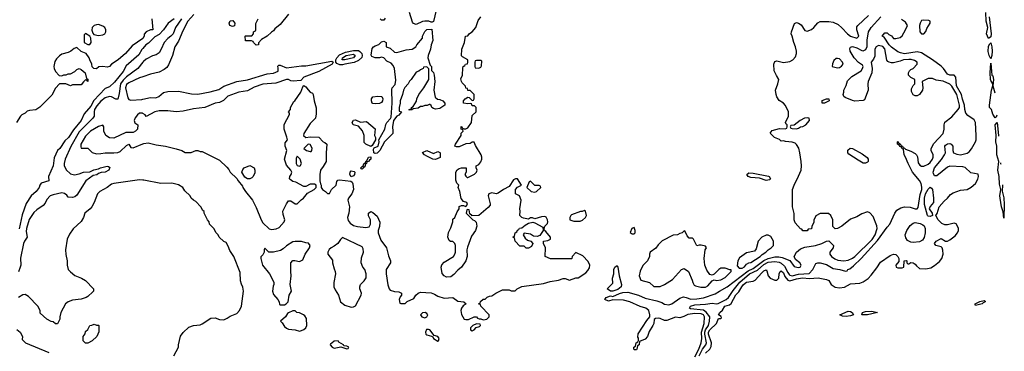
# Model space of a CAD drawing. Header units: inches. Extents: x 2348352 to 2479776, y 460422 to 613655.
# Tile 546 of 590: x 2458860 to 2467975, y 571871 to 574942. Entities that reach past the tile are written whole.
import ezdxf

# ---------------------------------------------------------------- set-up
doc = ezdxf.new("R2010")
doc.units = ezdxf.units.IN
doc.header["$MEASUREMENT"] = 0
doc.layers.add('C4557', color=7, linetype='Continuous')
doc.layers.add('C4567', color=7, linetype='Continuous')

msp = doc.modelspace()

# ---------------------------------------------------------------- linework, layer by layer
at = {"layer": 'C4557', "color": 4}
for points, elevation in [([(2459470, 574814), (2459467.1, 574812.9), (2459458, 574802), (2459456, 574790), (2459458, 574730), (2459490, 574711.3), (2459510, 574712), (2459522, 574730), (2459518, 574770), (2459508, 574790)], 24), ([(2459590, 574898), (2459570, 574896), (2459550.7, 574889.3), (2459531.3, 574870), (2459526.4, 574846.4), (2459536.9, 574816.9), (2459546, 574806), (2459590, 574796), (2459630, 574802), (2459648.7, 574811.3), (2459658, 574830), (2459658, 574850), (2459648.7, 574870), (2459630, 574884)], 24), ([(2459570, 572114), (2459590, 572114), (2459594, 572110), (2459592.7, 572052.7), (2459574, 572010), (2459530, 571968), (2459490, 571948), (2459468.4, 571948.4), (2459448, 571970), (2459448, 572010), (2459467.3, 572032.7), (2459470, 572054), (2459490, 572074), (2459510, 572112), (2459527.3, 572112.7), (2459550, 572122)], 36)]:
    msp.add_lwpolyline(points, close=True, dxfattribs=dict(at, elevation=elevation))
for points, elevation in [([(2460000, 574768.6), (2459899.8, 574700.2), (2459838, 574630), (2459771, 574570), (2459711.3, 574530), (2459690, 574508.7), (2459670, 574502), (2459630, 574508), (2459592.7, 574507.3), (2459570, 574488), (2459546, 574490), (2459530, 574506), (2459528.7, 574530), (2459509.3, 574569.3), (2459504, 574590), (2459475.3, 574630), (2459428.4, 574648.4), (2459390, 574686), (2459363.6, 574676.4), (2459334, 574650), (2459310, 574638), (2459250, 574622), (2459230, 574609), (2459201.1, 574578.9), (2459185.8, 574554.2), (2459177.3, 574510), (2459178.8, 574490), (2459190, 574462), (2459225.4, 574425.4), (2459250, 574422), (2459268.9, 574431.1), (2459290, 574432), (2459310, 574442), (2459330, 574442), (2459370, 574462), (2459390, 574482), (2459410, 574492), (2459430, 574482), (2459464.7, 574450), (2459478, 574398), (2459490, 574392), (2459490, 574368.7), (2459482, 574382), (2459470, 574386), (2459450, 574368), (2459430, 574338), (2459350, 574338), (2459330, 574328.7), (2459287.3, 574347.3), (2459230, 574348), (2459191.1, 574308.9), (2459156.9, 574243.1), (2459046.4, 574133.6), (2459010, 574108.7), (2458950, 574102), (2458930, 574095.3), (2458910, 574075.3), (2458878.5, 574061.5), (2458866, 574050), (2458831, 573990)], 24), ([(2460000, 574676.9), (2459990, 574665.2), (2459962.4, 574617.6), (2459845.4, 574514.6), (2459817.7, 574462.3), (2459736.9, 574363.1), (2459690, 574319.3), (2459650, 574304), (2459547.3, 574192.7), (2459518, 574142), (2459455.8, 574070), (2459428.5, 574010), (2459357.5, 573922.5), (2459310.4, 573850), (2459278.8, 573821.2), (2459230.6, 573750), (2459210.4, 573729.6), (2459178, 573662), (2459170, 573588), (2459126.8, 573490), (2459131, 573450), (2459058, 573430), (2459046, 573410), (2459041, 573390), (2459011, 573350), (2458967.7, 573312.3), (2458918.5, 573241.5), (2458883.9, 573136.1), (2458855.1, 573004.9)], 28), ([(2460000, 574548), (2459952.7, 574490), (2459850, 574413), (2459817, 574383), (2459794.3, 574350), (2459782, 574258), (2459770, 574208), (2459750, 574205.2), (2459710, 574229.6), (2459690, 574231.1), (2459650, 574219.7), (2459611.8, 574188.2), (2459574.2, 574145.8), (2459553.8, 574110), (2459548.6, 574088.6), (2459548, 574050), (2459538, 574030), (2459410, 573902.7), (2459332.8, 573767.2), (2459280.5, 573650), (2459270.7, 573610), (2459270.8, 573590.8), (2459290, 573552), (2459330, 573514), (2459367.1, 573507.1), (2459410, 573514), (2459450, 573530.6), (2459510, 573534.8), (2459547.7, 573552.3), (2459590, 573560.7), (2459609.6, 573570.4), (2459670, 573586.8), (2459682.8, 573582.8), (2459693.2, 573573.2), (2459686, 573550), (2459652, 573530), (2459613.7, 573526.3), (2459590, 573519), (2459572.7, 573507.3), (2459540.5, 573499.5), (2459472, 573450), (2459390, 573318), (2459370, 573302), (2459350, 573295.3), (2459310, 573298), (2459296.5, 573316.5), (2459273.6, 573333.6), (2459250, 573339), (2459170, 573322), (2459142, 573310), (2459110, 573278), (2459097.3, 573242.7), (2459078, 573222), (2459018, 573182), (2458990, 573156), (2458947.9, 573092.1), (2458921.7, 573010), (2458920.9, 572980.9), (2458928.4, 572930), (2458903.7, 572890), (2458896.5, 572870), (2458866.8, 572733.2), (2458870.3, 572670), (2458865.7, 572650), (2458850, 572609)], 32), ([(2460000, 574414), (2459970, 574404), (2459870, 574358.4), (2459850, 574340.9), (2459839.5, 574310), (2459859.9, 574219.9), (2459870, 574204.9), (2459890, 574197.1), (2459990, 574204), (2460000, 574206.4)], 36), ([(2460000, 574074.2), (2459996.5, 574076.5), (2459970, 574078), (2459950, 574062), (2459927.5, 574032.5), (2459921, 574010), (2459927.3, 573987.3), (2459954, 573970), (2459952, 573930), (2459930.7, 573909.3), (2459910, 573899), (2459842.4, 573897.6), (2459730, 573845.2), (2459690, 573848.7), (2459658, 573870), (2459638, 573910), (2459638, 573950), (2459630, 573966), (2459590, 573954), (2459516, 573910), (2459470, 573864), (2459427.3, 573790), (2459426, 573766), (2459430, 573754), (2459490, 573752), (2459531.1, 573711.1), (2459570, 573701), (2459610, 573702.8), (2459650, 573710.7), (2459731.5, 573708.5), (2459770, 573713), (2459790, 573723), (2459850, 573778.8), (2459870, 573791), (2459890, 573758), (2459910, 573754.8), (2460000, 573791.9)], 36), ([(2460000, 573457.2), (2459970, 573458), (2459730, 573426.6), (2459710, 573419.3), (2459670, 573389.4), (2459601, 573350), (2459581, 573330), (2459550.7, 573250), (2459526.8, 573210), (2459511, 573190), (2459462.8, 573150), (2459450.6, 573110), (2459430, 573074), (2459353.8, 573006.2), (2459322.3, 572957.7), (2459299.1, 572910), (2459285.5, 572810), (2459288, 572768), (2459300.5, 572710), (2459299.1, 572670), (2459307.3, 572630), (2459330, 572606), (2459370, 572574.8), (2459432, 572550), (2459470, 572526), (2459542, 572450), (2459542, 572430), (2459536.9, 572423.1), (2459490, 572378), (2459474, 572370), (2459430, 572355.3), (2459350, 572344), (2459310, 572329), (2459284.7, 572310), (2459242, 572230), (2459231.3, 572190), (2459231.3, 572170), (2459210, 572126), (2459190, 572126), (2459170, 572146), (2459150, 572148), (2459110, 572168), (2459050, 572226), (2459048.7, 572250), (2459029, 572290), (2458940.4, 572380.4), (2458910, 572398), (2458890, 572395.3), (2458850, 572369)], 36), ([(2458834.4, 572074.4), (2458864.7, 572050), (2458884.7, 572010), (2458882, 571982), (2458914, 571950), (2459130, 571861)], 36)]:
    msp.add_lwpolyline(points, dxfattribs=dict(at, elevation=elevation))
at = {"layer": 'C4567', "color": 4}
for points, elevation in [([(2462714.8, 575030), (2462690, 574926), (2462679.6, 574920.4), (2462670, 574918), (2462649, 574929), (2462610, 574929.2), (2462590, 574925.2), (2462530, 574898), (2462507.3, 574907.3), (2462498, 574918), (2462469, 575010)], 36), ([(2467836.5, 574970), (2467853.4, 574810), (2467850, 574785.2), (2467830, 574769), (2467811.1, 574810), (2467822, 574870), (2467807.9, 574930), (2467804.1, 575010)], 16), ([(2460470.7, 574990), (2460418, 574930), (2460370, 574839), (2460330, 574744), (2460296.3, 574690), (2460274, 574610), (2460236.3, 574523.7), (2460220.7, 574499.3), (2460198.5, 574481.5), (2460150, 574457.2), (2460070, 574437.2), (2460000, 574414)], 36), ([(2460000, 573791.9), (2460010, 573796), (2460050, 573801), (2460123.8, 573783.8), (2460210, 573772.7), (2460310, 573747.3), (2460362, 573730), (2460391.6, 573711.6), (2460447.3, 573712.7), (2460490, 573732), (2460510, 573732), (2460530, 573722), (2460550, 573722), (2460710, 573642), (2460776.9, 573576.9), (2460796, 573556), (2460810, 573532), (2460871.1, 573471.1), (2460882, 573450), (2460922, 573402), (2460924.7, 573390), (2460951.3, 573350), (2461016, 573270), (2461050, 573202), (2461094, 573090), (2461110, 573061), (2461170, 573004.7), (2461190, 572998.8), (2461234.8, 573005.2), (2461262.7, 573017.3), (2461309.4, 573070.6), (2461316, 573090), (2461298.3, 573138.3), (2461296.2, 573170), (2461330, 573238), (2461350, 573264.7), (2461370, 573264.7), (2461410, 573238), (2461430, 573238), (2461466, 573274), (2461488.7, 573290), (2461523.1, 573336.9), (2461586, 573370), (2461606, 573390), (2461606, 573410), (2461590, 573418), (2461550, 573418), (2461510, 573398), (2461490, 573398), (2461416.5, 573436.5), (2461390, 573445.2), (2461364.1, 573464.1), (2461359, 573470), (2461362, 573490), (2461374, 573510), (2461379, 573530), (2461369, 573550), (2461330, 573595.3), (2461312.7, 573650), (2461334, 573730), (2461319, 573770), (2461316.4, 573803.6), (2461338, 573830), (2461334.6, 573854.6), (2461308.7, 573930), (2461308.4, 573971.6), (2461356.4, 574063.6), (2461356.4, 574076.4), (2461348, 574090), (2461366, 574110), (2461366, 574130), (2461396.4, 574183.6), (2461408.4, 574191.6), (2461462, 574270), (2461480.4, 574319.6), (2461490, 574332), (2461510, 574322), (2461530, 574292), (2461550, 574272), (2461570, 574262), (2461578, 574250), (2461584.7, 574190), (2461605.4, 574125.4), (2461606, 574070), (2461598, 574030), (2461550, 573982), (2461490.7, 573890), (2461486.8, 573870), (2461510, 573851), (2461550, 573859.1), (2461630, 573856), (2461670, 573811.3), (2461685.4, 573805.4), (2461702, 573790), (2461696, 573710), (2461696, 573630), (2461670, 573582), (2461646, 573550), (2461638, 573510), (2461638, 573450), (2461643.6, 573423.6), (2461652, 573410), (2461652, 573390), (2461662, 573370), (2461691.1, 573351.1), (2461710, 573332), (2461727.3, 573332.7), (2461748, 573370), (2461788.7, 573410), (2461795.3, 573444.7), (2461804.7, 573455.3), (2461822, 573458), (2461926.8, 573446.8), (2461937.3, 573437.3), (2461943.5, 573423.5), (2461950.7, 573370), (2461936, 573330), (2461904.7, 573290), (2461898, 573270), (2461914.8, 573210), (2461907.7, 573152.3), (2461896, 573110), (2461902, 573082), (2461919.6, 573059.6), (2461950, 573038), (2461986.4, 573026.4), (2462063.1, 573016.9), (2462095.3, 573024.7), (2462108, 573050), (2462108, 573090), (2462090, 573126), (2462090, 573152), (2462110, 573164.7), (2462130, 573158), (2462170, 573122), (2462193.7, 573066.3), (2462190, 573026), (2462178, 572990), (2462178, 572970), (2462202, 572902), (2462256, 572830), (2462274.4, 572754.4), (2462291.3, 572710), (2462291.3, 572690), (2462251.6, 572628.4), (2462251.3, 572590), (2462267.9, 572487.9), (2462281, 572450), (2462290, 572438), (2462330, 572424.7), (2462370, 572422), (2462394, 572410), (2462394, 572390), (2462383.6, 572376.4), (2462374, 572350), (2462378, 572318), (2462390, 572314), (2462430, 572314), (2462448.4, 572331.6), (2462510, 572362), (2462528.9, 572391.1), (2462549, 572411), (2462570, 572418), (2462670, 572414), (2462701.4, 572401.4), (2462730, 572382.8), (2462790, 572364.7), (2462870, 572371), (2462917.3, 572337.3), (2462972, 572330), (2462992, 572310), (2462966.8, 572293.2), (2462951, 572270), (2462944.7, 572250), (2462951.3, 572211.3), (2462974, 572170), (2462990, 572164.7), (2463014.6, 572165.4), (2463068.4, 572191.6), (2463090, 572192), (2463098, 572178), (2463112.7, 572172.7), (2463130, 572172), (2463150, 572162), (2463170, 572164.7), (2463186, 572170), (2463206, 572190), (2463206, 572210), (2463128, 572290), (2463126, 572306), (2463108, 572310), (2463122, 572318), (2463127.3, 572332.7), (2463150, 572354), (2463170, 572354), (2463188.4, 572371.6), (2463210, 572382), (2463230, 572384.7), (2463269.1, 572410.9), (2463330, 572442), (2463390, 572442), (2463410, 572432), (2463447.3, 572432.7), (2463466, 572450), (2463510, 572471.3), (2463710, 572498), (2463770, 572518), (2463848.4, 572531.6), (2463890, 572544.7), (2463910, 572544.7), (2463950, 572531.3), (2464010, 572551.3), (2464030, 572551.3), (2464100.4, 572599.6), (2464120.4, 572619.6), (2464134.6, 572645.4), (2464138, 572670), (2464123.1, 572703.1), (2464074.6, 572754.6), (2464010, 572786), (2463974, 572750), (2463972, 572730), (2463967.3, 572727.3), (2463772.7, 572727.3), (2463726, 572750), (2463728, 572830), (2463708.7, 572870), (2463708, 572890), (2463750, 572898), (2463775.3, 572910), (2463775.3, 572930), (2463730, 572982), (2463718, 572990), (2463716.4, 572996.4), (2463715.3, 573010), (2463722, 573030), (2463745.2, 573054.8), (2463749.2, 573070), (2463745.2, 573090), (2463734.8, 573114.8), (2463721.2, 573121.2), (2463690, 573118), (2463630, 573098), (2463607.3, 573107.3), (2463590, 573108), (2463570, 573095.3), (2463523.2, 573103.2), (2463508, 573110), (2463490, 573128), (2463494, 573170), (2463488.7, 573191.3), (2463502, 573270), (2463488, 573310), (2463449.1, 573329.1), (2463448.9, 573368.9), (2463469.2, 573390.8), (2463506, 573410), (2463470, 573468), (2463450, 573468), (2463430, 573458), (2463390, 573397.2), (2463338, 573370), (2463290, 573337.2), (2463270, 573328.7), (2463230, 573339.3), (2463204.7, 573330), (2463196, 573310), (2463216, 573236), (2463214.4, 573225.6), (2463198, 573202), (2463110, 573128), (2463046, 573126), (2463046, 573130), (2463026, 573146), (2463022, 573182), (2463010, 573186), (2462998, 573182), (2462994, 573150), (2463054, 573090), (2463070, 573082), (2463086, 573066), (2463090.8, 573030), (2463080.7, 572990), (2463041.6, 572938.4), (2463005.2, 572834.8), (2463000.7, 572810), (2463002, 572750), (2462990.4, 572709.6), (2462950.4, 572649.6), (2462916.8, 572623.2), (2462878, 572582), (2462850, 572562), (2462810, 572559), (2462788.7, 572570), (2462772.5, 572592.5), (2462762.7, 572650), (2462766.6, 572673.4), (2462790, 572696), (2462875.3, 572750), (2462889, 572770), (2462895.3, 572790), (2462895.3, 572850), (2462888, 572870), (2462870, 572888), (2462848.9, 572888.9), (2462836.4, 572896.4), (2462824, 572930), (2462828.9, 572971.1), (2462850, 573014), (2462868.7, 573070), (2462870, 573094), (2462888.7, 573111.3), (2462910, 573162), (2462928.7, 573190), (2462930, 573212), (2462950, 573222), (2462970, 573222), (2462990, 573214), (2463006, 573230), (2462998, 573250), (2462970, 573258), (2462946.3, 573286.3), (2462935.3, 573350), (2462918, 573390), (2462926, 573410), (2462906, 573430), (2462896.4, 573456.4), (2462898, 573530), (2462909.2, 573550.8), (2462930, 573564.7), (2462950, 573572), (2462990, 573572), (2462994, 573570), (2462994, 573530), (2462982, 573510), (2462990, 573494), (2463002, 573482), (2463010, 573482), (2463070, 573512), (2463088, 573530), (2463095.3, 573550), (2463086, 573570), (2463086, 573590), (2463110, 573602), (2463130, 573624.7), (2463139.3, 573650), (2463139.3, 573670), (2463132.7, 573690), (2463078.6, 573778.6), (2463067.3, 573807.3), (2463050, 573808), (2463030, 573795.3), (2462990, 573794), (2462930, 573765.2), (2462904, 573764), (2462888, 573770), (2462895.3, 573790), (2462948, 573870), (2462948.4, 573891.6), (2462966, 573910), (2462962, 573922), (2462946, 573930), (2462946, 573954), (2462954, 573950), (2462958, 573938), (2462972.7, 573932.7), (2462990, 573932), (2463010, 573942), (2463041.2, 573990), (2463050, 574054), (2463086, 574090), (2463086, 574130), (2463070, 574146), (2463050, 574146), (2463042, 574162), (2463030, 574166), (2463010, 574162), (2462968, 574170), (2462969, 574190), (2462984, 574210), (2463010, 574224.7), (2463022, 574222), (2463050, 574194), (2463062, 574198), (2463066, 574210), (2463066, 574250), (2463030, 574286), (2463010, 574286), (2463006, 574306), (2462990, 574308), (2462988.4, 574328.4), (2462956.4, 574356.4), (2462948.7, 574370), (2462945.2, 574394.8), (2462958, 574430), (2462962, 574498), (2462966, 574510), (2462982, 574518), (2462986, 574530), (2463006, 574534), (2463008, 574550), (2463008, 574570), (2462959, 574599), (2462949.2, 574609.2), (2462954, 574670), (2462977.2, 574730), (2462988, 574790), (2463010, 574792), (2463025.6, 574814.4), (2463048, 574830), (2463084, 574870), (2463103.7, 574936.3), (2463129, 574970)], 36), ([(2460290, 574951.6), (2460236, 574910), (2460190, 574849.3), (2460150, 574806), (2460110, 574783.7), (2460054, 574726), (2460028.4, 574710), (2460000, 574676.9)], 28), ([(2460082, 574950), (2460094, 574850), (2460070.9, 574849.1), (2460031.3, 574828.7), (2460012, 574808), (2460012, 574792), (2460002, 574770), (2460000, 574768.6)], 24), ([(2460358.7, 574950), (2460303, 574870), (2460280.5, 574810), (2460260.7, 574790), (2460230, 574769.4), (2460196.3, 574730), (2460170, 574668.7), (2460150, 574635.3), (2460122.5, 574617.5), (2460090, 574606.6), (2460030, 574576.2), (2460005.4, 574554.6), (2460000, 574548)], 32), ([(2461347.9, 574992.1), (2461270, 574899), (2461223.5, 574856.5), (2461210, 574838), (2461190, 574828), (2461152, 574790), (2461099.6, 574760.4), (2461072, 574728), (2461070, 574708.7), (2461050, 574708), (2461026, 574730), (2461022, 574742), (2461007.3, 574747.3), (2460950, 574746), (2460948, 574790), (2460950, 574794), (2461010, 574794), (2461026, 574810), (2461026, 574830), (2461042, 574838), (2461046, 574850), (2461047.3, 574907.3), (2461068, 574950)], 36), ([(2462242.8, 574957.2), (2462230, 574938), (2462210, 574938), (2462198, 574950)], 36), ([(2465110, 571821.1), (2465148.7, 571890), (2465169.7, 571950), (2465174.8, 571990), (2465171.4, 572050), (2465197.2, 572130), (2465200.4, 572190), (2465189.6, 572210), (2465170, 572219.8), (2465110, 572222.3), (2465047, 572213), (2465007.1, 572192.9), (2464970, 572180.7), (2464930, 572186.6), (2464850, 572158), (2464830, 572156.9), (2464790, 572175.4), (2464770, 572179.7), (2464744.9, 572175.1), (2464734.9, 572165.1), (2464730.3, 572130), (2464722.3, 572110), (2464686.1, 572053.9), (2464671.6, 572008.4), (2464650, 571982.7), (2464598, 571962), (2464594, 571930), (2464578, 571922), (2464574, 571890), (2464570, 571886), (2464550, 571886), (2464546, 571890), (2464546, 571910), (2464562, 571918), (2464566, 571950), (2464582, 571958), (2464587.3, 571972.7), (2464588, 571992), (2464582.7, 572002.7), (2464586, 572034), (2464664.6, 572155.4), (2464693.2, 572190), (2464694.5, 572210), (2464685.1, 572250), (2464657.2, 572270), (2464605.6, 572285.6), (2464508.7, 572330), (2464450, 572346), (2464350, 572348.7), (2464310, 572335.3), (2464278, 572350), (2464288.7, 572370), (2464330, 572384.7), (2464350, 572378), (2464412, 572408), (2464442.4, 572417.6), (2464490, 572419.5), (2464590, 572392.4), (2464650, 572363.6), (2464758.9, 572338.9), (2464803.4, 572323.4), (2464830, 572308), (2464870, 572300.7), (2464898, 572310), (2464970, 572362.8), (2465004.7, 572375.3), (2465030, 572371), (2465074.4, 572354.4), (2465130, 572356.3), (2465190, 572365.5), (2465297.6, 572402.4), (2465339, 572430), (2465410, 572467.7), (2465602.5, 572617.5), (2465650, 572637.5), (2465748.6, 572711.4), (2465790, 572732.3), (2465850, 572746.7), (2465886.4, 572746.4), (2465919.6, 572739.6), (2465991, 572711), (2466030, 572658), (2466067.5, 572647.5), (2466086, 572650), (2466095.3, 572670), (2466082, 572690), (2466041.2, 572721.2), (2466029, 572749), (2466050, 572791), (2466090, 572821), (2466130, 572836), (2466226, 572850), (2466286, 572870), (2466328.4, 572891.6), (2466350, 572894), (2466394, 572850), (2466391.3, 572830), (2466361, 572790), (2466361, 572770), (2466374.8, 572750), (2466406.4, 572726.4), (2466435.1, 572715.1), (2466488.8, 572708.8), (2466530, 572716), (2466570, 572732.9), (2466590.6, 572749.4), (2466751.9, 572908.1), (2466779.7, 572950), (2466798, 573010), (2466794.8, 573034.8), (2466760.9, 573120.9), (2466730, 573155.3), (2466710, 573164), (2466655.3, 573144.7), (2466610, 573115.3), (2466550, 573095.3), (2466470, 573029), (2466430, 573008), (2466410, 573006), (2466388.4, 573028.4), (2466388.7, 573090), (2466370, 573128), (2466348.4, 573148.4), (2466270, 573148), (2466230, 573126), (2466212.7, 573087.3), (2466211.6, 573068.4), (2466192.7, 573027.3), (2466190, 573006), (2466158, 573002), (2466150, 572988), (2466110, 572986), (2466102, 573002), (2466090, 573006), (2466040.4, 573060.4), (2466028.7, 573090), (2466028.4, 573148.4), (2466015.3, 573210), (2466015.3, 573370), (2466028.7, 573410), (2466070, 573492), (2466093.2, 573550), (2466097.2, 573590), (2466093.2, 573630), (2466082.7, 573710), (2466072.1, 573752.1), (2466050, 573788), (2466038, 573798), (2466010, 573808.7), (2465950, 573815.3), (2465930, 573822), (2465910, 573818), (2465893.6, 573833.6), (2465848, 573850), (2465808, 573892), (2465824.7, 573915.3), (2465894.8, 573934.8), (2465947.3, 573932.7), (2465962, 573938), (2465966, 573950), (2465966, 573970), (2465956.4, 573976.4), (2465948.7, 573990), (2465977.2, 574050), (2465977.2, 574090), (2465949.3, 574149.3), (2465930, 574168.7), (2465890, 574195.3), (2465869.5, 574229.5), (2465862.7, 574250), (2465856, 574290), (2465879, 574350), (2465888.7, 574390), (2465865.6, 574425.6), (2465845.2, 574470), (2465842, 574530), (2465850, 574554), (2465870, 574562), (2465930, 574546.8), (2465990, 574554), (2466019, 574570), (2466042, 574598), (2466051.4, 574628.6), (2466051.3, 574651.3), (2466042.9, 574690), (2466026, 574730), (2466012.7, 574790), (2466002, 574810), (2466004, 574830), (2466031.9, 574908.1), (2466050, 574917.1), (2466070, 574911.8), (2466094.2, 574894.2), (2466130, 574843.8), (2466150, 574835.8), (2466189.7, 574850.3), (2466212.3, 574870), (2466250, 574914.8), (2466270, 574924.9), (2466350, 574924.4), (2466390, 574918.4), (2466436.7, 574896.7), (2466470, 574868.2), (2466523.8, 574810), (2466550, 574790.4), (2466610, 574770.5), (2466629.5, 574790), (2466611.3, 574850), (2466610, 574876), (2466619.3, 574890), (2466718.2, 574981.8)], 32), ([(2465149.8, 571830), (2465182.5, 571890), (2465212.6, 571930), (2465218, 571950), (2465202, 572030), (2465202, 572050), (2465209.4, 572070.6), (2465237.2, 572110), (2465246.4, 572150), (2465248.5, 572190), (2465215.4, 572235.4), (2465191.6, 572251.6), (2465070, 572265.4), (2465060.9, 572270), (2465069.2, 572290), (2465110, 572302), (2465210, 572307.6), (2465270, 572316.9), (2465310, 572310.3), (2465327, 572313), (2465399.5, 572350), (2465420.5, 572370), (2465464.9, 572435.1), (2465527.6, 572512.4), (2465616.9, 572590), (2465690, 572623.6), (2465750, 572675), (2465790, 572697.7), (2465850, 572702), (2465890, 572696.1), (2465910, 572687.7), (2465940.9, 572660.9), (2465970, 572600.3), (2465983.2, 572583.2), (2465990, 572576), (2466010, 572571.5), (2466070, 572585.6), (2466170, 572592.2), (2466201.6, 572630), (2466230, 572686), (2466249.4, 572690.6), (2466270, 572690.5), (2466330, 572674.9), (2466390, 572639.1), (2466454, 572630), (2466506, 572614), (2466522, 572618), (2466526, 572630), (2466544, 572636), (2466578, 572662), (2466649.7, 572730.3), (2466801.8, 572898.2), (2466890, 573021), (2466916, 573050), (2466961.6, 573150), (2466981.8, 573178.2), (2467018.4, 573201.6), (2467050, 573209), (2467105.1, 573205.1), (2467150, 573190.8), (2467170, 573191.3), (2467176.6, 573203.4), (2467197.8, 573322.2), (2467211.4, 573371.4), (2467213, 573393), (2467205.4, 573425.4), (2467190, 573454), (2467124, 573530), (2467084, 573610), (2467062, 573670), (2467048.7, 573690), (2467042, 573742), (2467030, 573746), (2467022, 573762), (2467007.3, 573767.3), (2467002, 573782), (2466986, 573790), (2466986, 573810), (2466990, 573814), (2466994, 573810), (2466998, 573798), (2467014, 573790), (2467018, 573778), (2467034, 573770), (2467038, 573758), (2467050, 573754), (2467062, 573742), (2467110, 573724.7), (2467150, 573702), (2467162, 573690), (2467171.1, 573671.1), (2467178, 573618), (2467194.4, 573594.4), (2467210, 573586.8), (2467230, 573587.3), (2467270, 573604.9), (2467290, 573620.7), (2467312, 573650), (2467316, 573670), (2467316, 573690), (2467299, 573730), (2467299, 573750), (2467323.9, 573796.1), (2467409.4, 573890), (2467419.3, 573930), (2467419, 573970), (2467426, 573994), (2467490, 574044), (2467549.6, 574110), (2467559.7, 574130), (2467561.3, 574150), (2467537.2, 574250), (2467490, 574327.3), (2467470, 574346.6), (2467410, 574372), (2467343.1, 574383.1), (2467310, 574398), (2467270, 574398), (2467214, 574370), (2467222, 574310), (2467218, 574290), (2467191.3, 574250), (2467170, 574238), (2467150, 574238), (2467130, 574246), (2467116.4, 574276.4), (2467116.4, 574303.6), (2467130, 574334), (2467146, 574350), (2467146, 574390), (2467110, 574408), (2467088.9, 574428.9), (2467088, 574450), (2467098, 574470), (2467110, 574482), (2467130, 574492), (2467168, 574530), (2467168, 574550), (2467144.7, 574564.7), (2467114.5, 574574.5), (2467090, 574575.1), (2467042, 574570), (2467010, 574557.2), (2466950, 574544), (2466930, 574542), (2466908.4, 574548.4), (2466896.4, 574556.4), (2466888.7, 574568.7), (2466870, 574673.2), (2466850, 574694), (2466810, 574702.9), (2466790, 574691.8), (2466777.1, 574670), (2466776.3, 574603.7), (2466764, 574576), (2466742, 574550), (2466750.8, 574490), (2466748, 574450), (2466714.8, 574370), (2466711, 574350), (2466714.8, 574290), (2466679.9, 574200.1), (2466667.3, 574192.7), (2466590, 574189.5), (2466570, 574194), (2466501.7, 574221.7), (2466489, 574230), (2466482.7, 574250), (2466489, 574270), (2466488.9, 574291.1), (2466510, 574332), (2466522.4, 574377.6), (2466563.3, 574416.7), (2466649.2, 574470), (2466662.7, 574490), (2466669, 574510), (2466661.2, 574521.2), (2466625.4, 574545.4), (2466586, 574590), (2466549.6, 574650), (2466544.4, 574675.6), (2466552, 574688), (2466570, 574694.4), (2466610, 574683), (2466656.8, 574656.8), (2466670, 574654), (2466694.6, 574665.4), (2466706.7, 574693.3), (2466706, 574754), (2466719, 574830), (2466744, 574870), (2466833.2, 574970)], 28), ([(2465210, 571854), (2465249.7, 571890.2), (2465262.8, 571917.2), (2465263.5, 571950), (2465237.2, 572030), (2465237.7, 572050), (2465250, 572070.3), (2465309.4, 572130), (2465330, 572174), (2465350, 572174), (2465358, 572182), (2465354.6, 572194.6), (2465328.7, 572210), (2465342, 572230), (2465367.3, 572252.7), (2465387, 572290), (2465430, 572300.7), (2465445.3, 572314.7), (2465490, 572393), (2465517.2, 572422.7), (2465544.7, 572470), (2465561.6, 572490), (2465590, 572510.3), (2465650, 572521), (2465670, 572531), (2465730, 572598), (2465750, 572615.5), (2465770, 572624.7), (2465776.8, 572616.8), (2465790.7, 572570), (2465807.3, 572550), (2465850, 572530.7), (2465870, 572530.8), (2465889.2, 572550), (2465892.3, 572590), (2465901.2, 572610), (2465910, 572617.3), (2465930, 572597.3), (2465944, 572564), (2465970.2, 572530.2), (2465990, 572525.3), (2466050, 572544), (2466107.3, 572552.7), (2466173.2, 572546.8), (2466250.7, 572550.7), (2466330, 572537.3), (2466350, 572527.7), (2466373.7, 572490), (2466390, 572476.9), (2466410, 572466.2), (2466450, 572460.2), (2466494.8, 572465.2), (2466550, 572495.8), (2466636.8, 572503.2), (2466670, 572515.8), (2466713.4, 572546.6), (2466743.5, 572576.5), (2466796.2, 572643.8), (2466830, 572698), (2466920.1, 572759.9), (2466948.1, 572771.9), (2466970, 572768), (2466990.5, 572750), (2466999.1, 572730), (2466998, 572702), (2466971.3, 572670), (2466974, 572650), (2466990, 572644.7), (2467030, 572644.7), (2467046, 572650), (2467048, 572710), (2467070, 572714), (2467074, 572710), (2467074, 572690), (2467082, 572682), (2467090, 572682), (2467110, 572694), (2467130, 572692), (2467150, 572678.8), (2467162, 572662), (2467190, 572638), (2467250, 572634), (2467295.1, 572644.9), (2467330, 572665.5), (2467376.6, 572703.4), (2467396.2, 572730), (2467407.8, 572770), (2467407.5, 572807.5), (2467401.2, 572830), (2467390, 572838), (2467342, 572850), (2467328.7, 572870), (2467345.2, 572890), (2467390, 572916.3), (2467430, 572890.6), (2467450, 572892.4), (2467470, 572903.1), (2467519.4, 572940.6), (2467543.1, 572970), (2467549.8, 572990), (2467550, 573013.2), (2467530, 573051.6), (2467510, 573058), (2467450, 573043.5), (2467423.7, 573043.7), (2467396.4, 573056.4), (2467364.5, 573090), (2467342, 573130), (2467353.4, 573146.6), (2467372, 573208), (2467417.1, 573262.9), (2467449.3, 573290), (2467477.7, 573322.3), (2467501.3, 573338.7), (2467570, 573362.4), (2467630, 573370.6), (2467670, 573390.7), (2467710, 573426.8), (2467730, 573464.7), (2467736, 573490), (2467732.9, 573512.9), (2467665.2, 573525.2), (2467613.6, 573573.6), (2467590, 573579), (2467470, 573585.2), (2467450, 573577.2), (2467350, 573498), (2467330, 573498), (2467319, 573519), (2467317.2, 573530), (2467328, 573570), (2467393.1, 573646.9), (2467422.9, 573690), (2467429.4, 573710), (2467423.7, 573770), (2467430, 573781), (2467450, 573794), (2467470, 573794.8), (2467482, 573790), (2467498, 573770), (2467498, 573730), (2467506, 573710), (2467535.8, 573695.8), (2467570.5, 573690.5), (2467630, 573705.7), (2467650, 573718.4), (2467673.1, 573746.9), (2467708.2, 573810), (2467713.7, 573830), (2467715.4, 573870), (2467707.8, 573990), (2467695.5, 574015.5), (2467636.3, 574056.3), (2467617.7, 574077.7), (2467609.8, 574109.8), (2467608, 574150), (2467587.4, 574207.4), (2467577.8, 574250), (2467532.8, 574330), (2467525.1, 574410), (2467510, 574429.4), (2467470, 574429.4), (2467450, 574438.4), (2467413.5, 574490), (2467390.6, 574510.6), (2467310, 574572.1), (2467210, 574635.3), (2467170, 574643.5), (2467050, 574626.4), (2467014.3, 574634.3), (2466990, 574645.6), (2466930, 574687.6), (2466909.7, 574710), (2466862, 574782), (2466846, 574790), (2466870, 574822), (2466890, 574822), (2466906, 574806), (2466930, 574792), (2466950, 574766.8), (2466970, 574766.8), (2467010, 574776), (2467030, 574792), (2467062, 574850), (2467078, 574890), (2467060.4, 574920.4), (2467023.1, 574943.1)], 24), ([(2460000, 574206.4), (2460070, 574223), (2460120.9, 574219.1), (2460147.8, 574232.2), (2460190, 574267.3), (2460230, 574278.8), (2460330, 574279.1), (2460450, 574257.3), (2460510, 574254), (2460624.9, 574275.1), (2460703.6, 574296.4), (2460750, 574326.8), (2460870, 574370.6), (2460970, 574386.8), (2461150, 574441), (2461210, 574446), (2461253.2, 574466.8), (2461254, 574494), (2461249.1, 574510.9), (2461260.2, 574519.8), (2461270, 574521), (2461330, 574498), (2461470, 574514.8), (2461510, 574514.8), (2461750, 574558), (2461762, 574550), (2461752, 574530), (2461630, 574461.2), (2461492, 574410), (2461462, 574378), (2461392.9, 574372.9), (2461370, 574377.2), (2461350, 574388.7), (2461330, 574388.7), (2461230, 574354), (2461110, 574344), (2461030, 574319), (2460970, 574284), (2460890, 574272.7), (2460787.1, 574232.9), (2460746, 574194), (2460710, 574175.3), (2460670, 574168.7), (2460574, 574130), (2460470, 574116), (2460374.6, 574094.6), (2460310, 574089.3), (2460230, 574097.2), (2460150, 574099), (2460110.9, 574089.1), (2460030, 574046), (2460020.4, 574060.4), (2460000, 574074.2)], 36), ([(2467890, 574034), (2467868.9, 574068.9), (2467857.7, 574110), (2467839.5, 574130), (2467836.9, 574150), (2467856.3, 574290), (2467869.6, 574330), (2467869.6, 574350), (2467850, 574379), (2467847.6, 574390), (2467844.4, 574450), (2467850, 574538.8), (2467861, 574430), (2467870, 574422.8), (2467875.4, 574390), (2467870.3, 574330), (2467888.3, 574264.9)], 16), ([(2467907.1, 574058.2), (2467898.7, 574041.3), (2467890, 574034)], 16), ([(2467970, 573106), (2467964.4, 573164.4), (2467950, 573208.7), (2467937.2, 573290), (2467935.4, 573310), (2467942.4, 573370), (2467930, 573418), (2467927.7, 573490), (2467916.8, 573550), (2467924.1, 573630), (2467907, 573690), (2467907.1, 573770), (2467896.8, 573810), (2467899.2, 573870), (2467892.1, 573967.9), (2467910, 573990.8), (2467920.2, 573870), (2467921.7, 573865.1)], 16), ([(2467940.6, 573618), (2467940.3, 573610), (2467941.8, 573603.3)], 16), ([(2460288, 571830), (2460328.7, 571910), (2460329, 571930), (2460349.3, 572010.7), (2460373.6, 572046.4), (2460424.7, 572095.3), (2460468.9, 572111.1), (2460530, 572118), (2460550, 572124.7), (2460630, 572178), (2460670, 572181), (2460710, 572166.8), (2460750, 572162.8), (2460782, 572178), (2460810, 572198), (2460870, 572221), (2460894, 572250), (2460913.2, 572290), (2460932.3, 572430), (2460926.3, 572466.3), (2460912.9, 572492.9), (2460904.7, 572524.7), (2460900.2, 572600.2), (2460842, 572750), (2460804.7, 572804.7), (2460790, 572846), (2460770, 572878), (2460748.9, 572888.9), (2460708, 572930), (2460698, 572950), (2460678, 572970), (2460658, 573010), (2460618, 573050), (2460615.3, 573070), (2460598, 573090), (2460568, 573150), (2460567.3, 573167.3), (2460556.4, 573176.4), (2460538, 573210), (2460490, 573258), (2460468, 573270), (2460448, 573290), (2460438, 573310), (2460390, 573358), (2460369.1, 573389.1), (2460330, 573414), (2460270, 573429), (2460166.3, 573426.3), (2460010, 573457), (2460000, 573457.2)], 36), ([(2467957.2, 573412.6), (2467954.9, 573354.9), (2467970, 573292), (2467975.3, 573230), (2467970, 573106)], 16)]:
    msp.add_lwpolyline(points, dxfattribs=dict(at, elevation=elevation))
for points, elevation in [([(2460830, 574878), (2460806, 574890), (2460798, 574910), (2460810, 574932), (2460834, 574934), (2460852, 574910), (2460850, 574886)], 36), ([(2467230, 574939), (2467210, 574934), (2467196, 574910), (2467191.3, 574890), (2467192, 574830), (2467210, 574812), (2467230, 574811.3), (2467250, 574832), (2467259.5, 574860.5), (2467289, 574910), (2467288.4, 574928.4), (2467275.3, 574935.3)], 24), ([(2462710, 574112.7), (2462690, 574119), (2462675.3, 574130), (2462668.4, 574148.4), (2462658, 574158), (2462650, 574158), (2462631.1, 574148.9), (2462610, 574148), (2462590, 574138), (2462570, 574138), (2462550, 574124), (2462502, 574118), (2462490, 574108), (2462466, 574106), (2462466, 574110), (2462474, 574114), (2462486, 574114), (2462488, 574130), (2462502, 574138), (2462518, 574162), (2462533.2, 574186.8), (2462537.2, 574210), (2462556, 574250), (2462602.7, 574310), (2462648.7, 574390), (2462647.3, 574487.3), (2462630, 574506), (2462598, 574502), (2462594, 574490), (2462570, 574478), (2462555.3, 574464.7), (2462530, 574458), (2462484.7, 574390), (2462467.3, 574372.7), (2462456, 574350), (2462426, 574314), (2462413.4, 574290), (2462404.9, 574250), (2462382, 574190), (2462382, 574170), (2462372, 574130), (2462374, 574094), (2462394, 574090), (2462370, 574058), (2462350, 574048.7), (2462321, 574010), (2462310.5, 573950), (2462315.5, 573910), (2462313.4, 573890), (2462236, 573810), (2462194, 573730), (2462170, 573706), (2462150, 573704), (2462138, 573710), (2462135.3, 573744.7), (2462143.1, 573756.9), (2462178, 573770), (2462188, 573810), (2462186, 573830), (2462239, 573930), (2462249.3, 573970.7), (2462259, 573990), (2462293.2, 574026.8), (2462298.9, 574041.1), (2462307, 574170), (2462304, 574296), (2462308.7, 574311.3), (2462336.6, 574343.4), (2462341.5, 574381.5), (2462329.5, 574489.5), (2462318.6, 574518.6), (2462298.6, 574538.6), (2462258, 574558), (2462230, 574588.7), (2462210, 574594), (2462190, 574588), (2462151.1, 574588.9), (2462121.2, 574601.2), (2462115.3, 574615.3), (2462124.4, 574675.6), (2462134, 574690), (2462150, 574700.7), (2462186, 574714), (2462210, 574738), (2462230, 574744.7), (2462251.3, 574730), (2462252, 574692), (2462290, 574677.3), (2462330, 574642.8), (2462350, 574638.8), (2462437.5, 574662.5), (2462492, 574668), (2462528, 574690), (2462535.3, 574710), (2462588.7, 574770), (2462589.2, 574790.8), (2462610, 574832), (2462630, 574851), (2462674, 574854), (2462684.7, 574750), (2462670.7, 574709.3), (2462664, 574670), (2462640.7, 574610), (2462638.8, 574590), (2462661, 574521), (2462671, 574510), (2462672, 574472), (2462690, 574454), (2462698, 574430), (2462704.7, 574370), (2462694.8, 574290), (2462706.4, 574226.4), (2462727.1, 574207.1), (2462750, 574203), (2462778.8, 574190), (2462797.3, 574170), (2462796, 574150), (2462750, 574119.5)], 36), ([(2467850, 574579), (2467833.6, 574610), (2467827.4, 574647.4), (2467830, 574698), (2467840.7, 574719.3), (2467850, 574726.8), (2467860.8, 574690), (2467863.2, 574650), (2467859.1, 574610)], 16), ([(2461850, 574523.5), (2461823.8, 574523.8), (2461796.2, 574536.2), (2461786, 574550), (2461788, 574570), (2461796.3, 574590), (2461822.2, 574617.8), (2461877, 574643), (2461950, 574658.4), (2461996.2, 574656.2), (2462009.2, 574649.2), (2462026.4, 574630), (2462031, 574610), (2462028, 574592), (2461996.7, 574563.3), (2461955.1, 574544.9), (2461870, 574529.6)], 36), ([(2461870, 574569.8), (2461846, 574570), (2461848.5, 574590), (2461883.6, 574610), (2461950, 574624.2), (2461966.7, 574610), (2461950, 574588.9)], 32), ([(2463130, 574566), (2463090, 574566), (2463078, 574562), (2463074, 574550), (2463074, 574510), (2463078, 574498), (2463110, 574494), (2463130, 574502), (2463136.4, 574516.4), (2463138, 574558)], 36), ([(2466430, 574584), (2466418, 574582), (2466396.9, 574563.1), (2466385.4, 574534.6), (2466382, 574510), (2466430, 574496), (2466450, 574501), (2466469.1, 574510.9), (2466482, 574530), (2466477.2, 574550), (2466450, 574579)], 32), ([(2462150, 574162), (2462130, 574165.1), (2462124.5, 574170), (2462117, 574190), (2462118, 574210), (2462130, 574226.8), (2462175.8, 574235.8), (2462211.5, 574231.5), (2462220.5, 574210), (2462219.3, 574190), (2462210, 574176), (2462190, 574167.6)], 36), ([(2466310, 574169.2), (2466288, 574170), (2466290, 574194), (2466328.9, 574211.1), (2466352, 574210), (2466354, 574190)], 28), ([(2462014.4, 573994.4), (2462070, 574001), (2462150.9, 573930.9), (2462144.7, 573870), (2462154, 573850), (2462154, 573830), (2462123.6, 573776.4), (2462110, 573768), (2462066, 573790), (2462050, 573806), (2462049, 573870), (2462032.9, 573912.9), (2461997.2, 573957.2), (2461948, 573970), (2461938, 573990), (2461950, 574011.3), (2461970, 574016)], 36), ([(2466150, 574034), (2466124.7, 574030), (2466086, 574010), (2466030, 573966), (2465998, 573962), (2465994, 573950), (2465998, 573938), (2466010, 573934), (2466050, 573932), (2466070, 573938), (2466089, 573951), (2466110, 573954.8), (2466139, 573970), (2466173.2, 574010), (2466169, 574029)], 32), ([(2461530, 573788.7), (2461492, 573750), (2461514, 573730), (2461550, 573722), (2461558, 573722), (2461566, 573730), (2461567.3, 573752.7), (2461550, 573788)], 36), ([(2462690, 573702), (2462730, 573722), (2462750, 573714), (2462754, 573710), (2462752.7, 573667.3), (2462710, 573649), (2462686, 573650), (2462630, 573678), (2462608, 573690), (2462588.4, 573711.6), (2462630, 573731.3)], 36), ([(2466690, 573612.8), (2466670, 573615), (2466621.3, 573641.3), (2466537.2, 573697.2), (2466525.4, 573710), (2466525.3, 573734.7), (2466548.4, 573751.5), (2466570, 573750.3), (2466659.1, 573699.1), (2466705.3, 573665.3), (2466714.3, 573650), (2466716.1, 573630), (2466710, 573622)], 28), ([(2461430, 573678), (2461419.6, 573660.4), (2461418, 573610), (2461430, 573592), (2461450, 573584.7), (2461458, 573590), (2461468, 573610), (2461455.3, 573650)], 36), ([(2462030, 573558), (2462020.4, 573560.4), (2462018, 573570), (2462030, 573582), (2462038, 573582), (2462050, 573614), (2462062, 573618), (2462066, 573630), (2462078, 573642), (2462088.7, 573670), (2462110, 573672), (2462111, 573650), (2462098, 573642), (2462090, 573628.7), (2462072.7, 573627.3), (2462071.3, 573610), (2462058, 573602), (2462058, 573590), (2462050, 573578), (2462042, 573578), (2462042, 573570)], 36), ([(2460990, 573468), (2460968.4, 573468.4), (2460943.1, 573483.1), (2460918, 573530), (2460924.7, 573555.3), (2460938, 573570), (2460990, 573591.3), (2461030, 573572), (2461038, 573550), (2461036.9, 573523.1), (2461022, 573490), (2461010, 573478)], 36), ([(2461930, 573488.7), (2461915.3, 573510), (2461918, 573530), (2461930, 573542), (2461956, 573536), (2461962, 573530), (2461961, 573510), (2461950, 573495.3)], 36), ([(2463590, 573446), (2463578, 573442), (2463554, 573390), (2463594, 573350), (2463630, 573344.7), (2463646, 573350), (2463686, 573390), (2463682, 573402), (2463670, 573406), (2463630, 573406)], 36), ([(2465770, 573454.7), (2465710, 573473.6), (2465630, 573480.4), (2465603.7, 573490), (2465592.3, 573510), (2465610, 573525.5), (2465650, 573522.6), (2465792.3, 573492.3), (2465798.8, 573490), (2465810, 573468), (2465802, 573458)], 32), ([(2467290, 573119.3), (2467270, 573122.7), (2467262.7, 573130), (2467236.2, 573230), (2467236, 573290), (2467244.2, 573330), (2467270, 573374), (2467290, 573390.7), (2467302.8, 573382.8), (2467310.5, 573370.5), (2467320.7, 573290), (2467321, 573250), (2467288, 573212), (2467278.8, 573190), (2467306, 573150), (2467310, 573129.2)], 24), ([(2464090, 573175.3), (2464067.3, 573167.3), (2464052.7, 573167.3), (2463970, 573135.3), (2463962, 573130), (2463952, 573110), (2463954, 573090), (2463990, 573078), (2464050, 573076), (2464070, 573084.7), (2464098, 573110), (2464108.7, 573130), (2464098, 573170)], 36), ([(2463650, 572933.6), (2463617.2, 572937.2), (2463590, 572955.6), (2463530, 572966), (2463522, 572950), (2463539.6, 572919.6), (2463561, 572901), (2463590.9, 572890.9), (2463611.3, 572870), (2463596.9, 572843.1), (2463570, 572826), (2463550, 572826), (2463530, 572846), (2463490, 572846), (2463446, 572890), (2463442, 572922), (2463426, 572930), (2463442, 572938), (2463446, 572970), (2463462, 572978), (2463467.3, 572992.7), (2463482, 572998), (2463488.4, 573011.6), (2463510, 573014), (2463538.9, 573041.1), (2463570, 573058.8), (2463610, 573066.8), (2463630, 573062.8), (2463702, 573022), (2463707.3, 572990), (2463674.9, 572945.1)], 36), ([(2464550, 573019), (2464526.8, 573010), (2464512, 572972), (2464530, 572958), (2464550, 572958), (2464557.2, 572970), (2464559.3, 572990)], 36), ([(2467130, 572878.7), (2467110, 572881.6), (2467078.8, 572898.8), (2467063, 572923), (2467058.7, 572950), (2467072.5, 572990), (2467102.3, 573037.7), (2467130, 573059.6), (2467150, 573063.9), (2467194.9, 573054.9), (2467222, 573042), (2467232.3, 573032.3), (2467243.6, 573010), (2467243.9, 572970), (2467234, 572926), (2467219.4, 572900.6), (2467190, 572885.1)], 24), ([(2461850, 572926), (2461830, 572908), (2461804.7, 572870), (2461770, 572844), (2461742, 572830), (2461725.4, 572814.6), (2461711.3, 572790), (2461711.3, 572770), (2461755.3, 572715.3), (2461756, 572690), (2461770, 572634), (2461781, 572610), (2461782.8, 572590), (2461766.8, 572510), (2461766.8, 572470), (2461779.8, 572439.8), (2461811, 572390), (2461831.1, 572331.1), (2461870, 572298), (2461930, 572281), (2461950, 572284.7), (2461968.7, 572291.3), (2462022, 572390), (2462024, 572410), (2462008.4, 572451.6), (2462008, 572470), (2462015.3, 572490), (2462050, 572524.7), (2462068.9, 572551.1), (2462068.7, 572590), (2462055.3, 572630), (2462038, 572650), (2462022, 572690), (2462023.1, 572736.9), (2462042, 572790), (2462040.4, 572820.4), (2462030, 572838)], 36), ([(2465010, 572986), (2464994, 572970), (2464970, 572962), (2464950, 572948.7), (2464910, 572948), (2464806.4, 572893.6), (2464770, 572858), (2464750, 572828), (2464698, 572790), (2464691.3, 572770), (2464691.3, 572748.7), (2464672, 572710), (2464630, 572666), (2464605.4, 572614.6), (2464596, 572570), (2464611, 572531), (2464692, 572510), (2464730, 572471.3), (2464790, 572470.7), (2464828.7, 572490), (2464902, 572538), (2464988, 572630), (2465010, 572638), (2465050.9, 572610.9), (2465086.8, 572530), (2465090.8, 572510), (2465104.9, 572484.9), (2465117.3, 572477.3), (2465166.2, 572466.2), (2465210, 572464.9), (2465230, 572478.8), (2465270, 572524.7), (2465288, 572532), (2465310, 572526), (2465350, 572534.8), (2465390, 572554.8), (2465448, 572610), (2465446, 572626), (2465434, 572626), (2465390, 572642), (2465350, 572642), (2465332, 572630), (2465290, 572586), (2465270, 572578), (2465250, 572582), (2465222, 572622), (2465202, 572670), (2465195.3, 572730), (2465206, 572810), (2465218, 572830), (2465210, 572846), (2465170, 572855.3), (2465150, 572855.3), (2465129, 572849), (2465098, 572910), (2465090, 572918), (2465058, 572918), (2465040.2, 572940.2), (2465022, 572982)], 36), ([(2465790, 572948), (2465770, 572948), (2465730, 572928), (2465698, 572890), (2465679.6, 572820.4), (2465662, 572798), (2465590, 572784), (2465522.3, 572737.7), (2465507.7, 572710), (2465502, 572662), (2465520.7, 572640.7), (2465550, 572640.5), (2465570, 572653), (2465590, 572679.1), (2465610, 572690.7), (2465630, 572694.8), (2465714, 572750), (2465732.1, 572767.9), (2465768, 572790), (2465790, 572812), (2465818, 572830), (2465838, 572850), (2465838, 572890), (2465814.6, 572934.6)], 36), ([(2461410, 572888.7), (2461390, 572884), (2461330, 572848.7), (2461299.8, 572820.2), (2461274.4, 572805.6), (2461210, 572789), (2461166, 572790), (2461130, 572826), (2461122, 572810), (2461122, 572790), (2461110, 572766), (2461092.7, 572747.3), (2461092, 572730), (2461106.8, 572670), (2461171.3, 572590), (2461211.6, 572511.6), (2461212, 572490), (2461205.4, 572474.6), (2461200.7, 572430), (2461210, 572398), (2461251.3, 572350), (2461262, 572330), (2461265.4, 572305.4), (2461270, 572302), (2461310, 572302), (2461326, 572310), (2461346, 572330), (2461354, 572390), (2461375.3, 572430), (2461364, 572490), (2461374, 572570), (2461368.9, 572611.1), (2461368.9, 572691.1), (2461388.4, 572711.6), (2461408.4, 572711.6), (2461450, 572702), (2461480.4, 572719.6), (2461504, 572770), (2461542, 572830), (2461548, 572850), (2461534, 572874), (2461510, 572875.3), (2461470, 572888)], 36), ([(2464330, 572428), (2464298, 572450), (2464350, 572502), (2464349.4, 572549.4), (2464359.3, 572590), (2464360.9, 572630), (2464370, 572651), (2464390, 572664.7), (2464398.8, 572650), (2464410.6, 572570.6), (2464430.8, 572490), (2464427.7, 572470), (2464396.3, 572443.7), (2464350, 572428)], 32), ([(2467710, 572295.3), (2467705.4, 572305.4), (2467705.6, 572310), (2467750, 572331.3), (2467790, 572342), (2467797, 572337), (2467797, 572330), (2467778.7, 572321.3), (2467770, 572309.8)], 16), ([(2461410, 572246), (2461390, 572246), (2461350, 572228), (2461339.6, 572220.4), (2461322, 572190), (2461274, 572150), (2461290, 572134), (2461310, 572102), (2461330, 572084.7), (2461350, 572078), (2461410, 572071.3), (2461450, 572058), (2461470, 572064.7), (2461490, 572072), (2461508, 572090), (2461518, 572110), (2461516.4, 572176.4), (2461500.4, 572200.4), (2461488.9, 572208.9), (2461450, 572228), (2461426, 572230)], 36), ([(2462612.3, 572232.3), (2462590, 572228.7), (2462571.3, 572210), (2462582, 572190), (2462610, 572181), (2462629, 572191), (2462639, 572210), (2462630, 572222)], 36), ([(2466510, 572195.1), (2466478.4, 572198.4), (2466454, 572210), (2466530, 572242.4), (2466550, 572239.5), (2466567.3, 572230), (2466580.5, 572210), (2466570, 572206.2), (2466550, 572199.3)], 16), ([(2466710, 572208.9), (2466656, 572210), (2466662.9, 572230), (2466690, 572239.6), (2466750, 572242.6), (2466801, 572230)], 16), ([(2463090, 572126), (2463054, 572110), (2463034, 572090), (2463034, 572070), (2463050, 572062), (2463066, 572070), (2463087.3, 572092.7), (2463118, 572102), (2463126, 572110), (2463122, 572122)], 36), ([(2462645.4, 572074.6), (2462627.1, 572072.9), (2462616, 572050), (2462621, 572030), (2462630, 572022.8), (2462672.7, 572012.7), (2462685.4, 572005.4), (2462692, 571990), (2462730, 571966), (2462738, 571970), (2462742, 571990), (2462730, 572008), (2462698, 572018), (2462658, 572070)], 36), ([(2461807.3, 571967.3), (2461770, 571966), (2461750, 571946), (2461738, 571942), (2461734, 571930), (2461754, 571910), (2461770, 571902), (2461832, 571912), (2461890, 571894), (2461902, 571898), (2461906, 571910), (2461890, 571918), (2461862, 571922), (2461858, 571930), (2461815.3, 571955.3)], 36)]:
    msp.add_lwpolyline(points, close=True, dxfattribs=dict(at, elevation=elevation))

doc.saveas('drawing.dxf')
